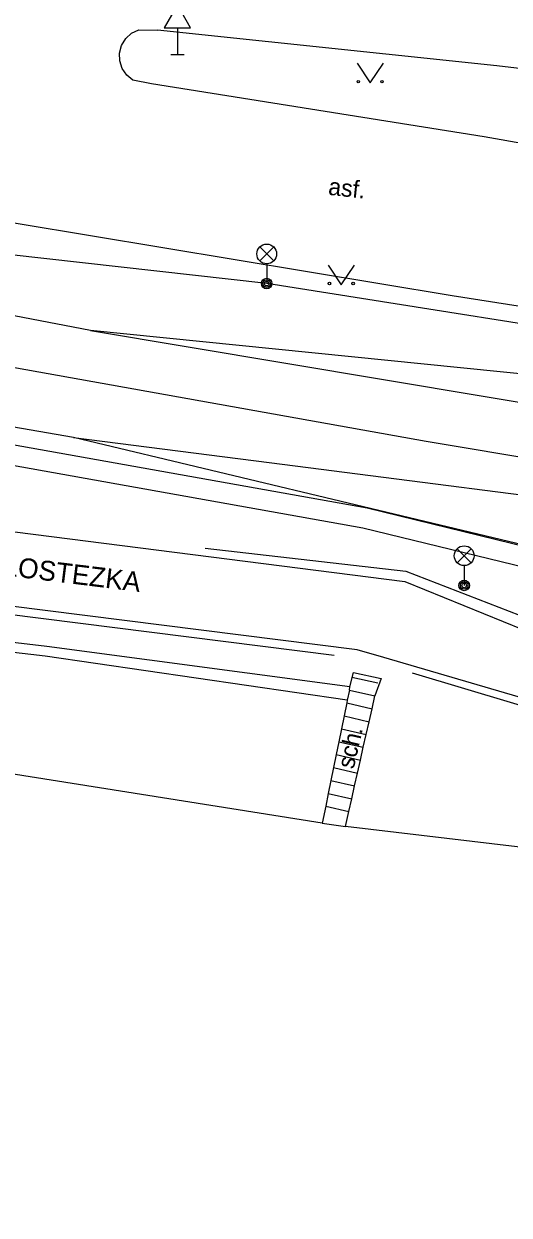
# Model space of a CAD drawing. Extents: x -598932 to -598196, y -1162207 to -1161504.
# Drawn here: x -598384.62 to -598366.18, y -1162066.91 to -1162021.72 of the extents above; entities that cross this region are included whole.
import ezdxf

# ---------------------------------------------------------------- set-up
doc = ezdxf.new("R2010")
doc.units = 0
for name, color, linetype in [('Level 33', 7, 'Continuous'), ('Level 34', 7, 'Continuous'), ('Level 36', 7, 'Continuous'), ('TM - CD - osa koleji', 7, 'Continuous'), ('TM - chodniky - VP', 7, 'Continuous'), ('TM - hladina vodniho toku_ bazenu_ nadrze', 7, 'Continuous'), ('TM - horni hrana svahu', 7, 'Continuous'), ('TM - komunikace - VP', 7, 'Continuous'), ('TM - letecke snimky - pomocna linie', 7, 'Continuous'), ('TM - podezdivka plotu - VP', 7, 'Continuous'), ('TM - popis objektu', 7, 'Continuous'), ('TM - popis povrchu', 7, 'Continuous'), ('TM - poznamka', 7, 'Continuous'), ('TM - rozhrani ploch obecne - VP', 7, 'Continuous'), ('TM - schody - VP', 7, 'Continuous'), ('TM - zabradli - VP', 7, 'Continuous'), ('TM - zed operna - VP', 7, 'Continuous')]:
    doc.layers.add(name, color=color, linetype=linetype)

msp = doc.modelspace()

# ---------------------------------------------------------------- linework, layer by layer
at = {"layer": 'Level 33'}
for p, q in [((-598375.655, -1162030.71), (-598375.125, -1162030.18)), ((-598375.655, -1162030.18), (-598375.125, -1162030.71)), ((-598375.39, -1162030.82), (-598375.39, -1162031.57)), ((-598368.155, -1162042.16), (-598367.625, -1162041.63)), ((-598368.155, -1162041.63), (-598367.625, -1162042.16)), ((-598367.89, -1162042.27), (-598367.89, -1162043.02))]:
    msp.add_line(p, q, dxfattribs=at)
for centre, radius in [((-598375.39, -1162030.445), 0.375), ((-598375.39, -1162031.57), 0.2), ((-598375.39, -1162031.57), 0.145), ((-598375.39, -1162031.57), 0.0876), ((-598367.89, -1162041.895), 0.375), ((-598367.89, -1162043.02), 0.2), ((-598367.89, -1162043.02), 0.145), ((-598367.89, -1162043.02), 0.0876)]:
    msp.add_circle(centre, radius, dxfattribs=at)
at = {"layer": 'Level 34'}
for p, q in [((-598378.78, -1162021.862), (-598378.78, -1162022.88)), ((-598379.03, -1162022.88), (-598378.53, -1162022.88))]:
    msp.add_line(p, q, dxfattribs=at)
msp.add_lwpolyline([(-598379.28, -1162021.862), (-598378.28, -1162021.862), (-598378.78, -1162020.996)], close=True, dxfattribs=at)
at = {"layer": 'Level 36'}
for points in [[(-598371.96, -1162023.21), (-598371.46, -1162023.96), (-598370.96, -1162023.21)], [(-598373.06, -1162030.87), (-598372.56, -1162031.62), (-598372.06, -1162030.87)]]:
    msp.add_lwpolyline(points, dxfattribs=at)
for centre in [(-598371.91, -1162023.91), (-598371.011, -1162023.91), (-598373.01, -1162031.57), (-598372.111, -1162031.57)]:
    msp.add_circle(centre, 0.05, dxfattribs=at)
at = {"layer": 'TM - CD - osa koleji'}
msp.add_lwpolyline([(-598360.09, -1162039.1), (-598369.33, -1162037.56), (-598403.36, -1162031.48)], dxfattribs=at)
at = {"layer": 'TM - chodniky - VP'}
for points in [[(-598457.77, -1162031.55), (-598435.19, -1162034.58), (-598386.26, -1162040.82), (-598370.14, -1162042.87), (-598361.178, -1162046.51), (-598360.66, -1162046.72)], [(-598371.95, -1162045.47), (-598435.33, -1162037.49), (-598449.35, -1162035.699), (-598458.11, -1162034.58)], [(-598370.94, -1162045.75), (-598371.95, -1162045.47)], [(-598360.58, -1162048.79), (-598361.466, -1162048.53), (-598370.94, -1162045.75)]]:
    msp.add_lwpolyline(points, dxfattribs=at)
at = {"layer": 'TM - hladina vodniho toku_ bazenu_ nadrze'}
for points in [[(-598373.28, -1162052.04), (-598435.13, -1162042.24), (-598451.89, -1162041.02)], [(-598361.44, -1162053.55), (-598362.03, -1162053.39), (-598372.4, -1162052.17)]]:
    msp.add_lwpolyline(points, dxfattribs=at)
at = {"layer": 'TM - horni hrana svahu'}
msp.add_lwpolyline([(-598359.24, -1162034.12), (-598375.39, -1162031.57), (-598386.57, -1162030.31), (-598399.23, -1162028.6), (-598412.03, -1162026.4), (-598424.5, -1162024.49)], dxfattribs=at)
at = {"layer": 'TM - komunikace - VP'}
for points in [[(-598359.13, -1162033.47), (-598368.34, -1162032.04), (-598384.83, -1162029.3), (-598413.02, -1162024.61), (-598422.52, -1162023.16), (-598435.04, -1162021.2), (-598464.99, -1162016.68)], [(-598379.77, -1162023.99), (-598380.47, -1162023.85), (-598380.705, -1162023.661), (-598380.876, -1162023.412), (-598380.97, -1162023.125), (-598380.98, -1162022.83), (-598380.902, -1162022.532), (-598380.745, -1162022.274), (-598380.522, -1162022.071), (-598380.25, -1162021.94), (-598379.54, -1162021.96)], [(-598357.96, -1162024.34), (-598366.65, -1162023.31), (-598379.54, -1162021.96)], [(-598358.12, -1162027.59), (-598367.13, -1162026), (-598379.77, -1162023.99)]]:
    msp.add_lwpolyline(points, dxfattribs=at)
at = {"layer": 'TM - letecke snimky - pomocna linie'}
for points in [[(-598382.08, -1162033.35), (-598359.75, -1162037.08), (-598359.46, -1162037.13), (-598359.32, -1162037.15), (-598358.81, -1162037.24), (-598339.41, -1162040.58), (-598338.77, -1162040.67), (-598338.68, -1162040.69), (-598338.53, -1162040.71), (-598338.36, -1162040.74), (-598338.35, -1162040.74), (-598336.97, -1162040.95), (-598334.2, -1162041.56), (-598334.4, -1162041.51), (-598319.81, -1162044.71)], [(-598382.73, -1162037.41), (-598375.3, -1162038.36), (-598360.29, -1162040.28), (-598360.05, -1162040.32), (-598359.87, -1162040.35), (-598359.35, -1162040.44), (-598355.62, -1162041.08), (-598339.98, -1162043.77), (-598339.34, -1162043.88), (-598339.27, -1162043.89), (-598338.94, -1162043.97), (-598325.03, -1162047.28), (-598325.13, -1162047.26), (-598320.28, -1162048.41), (-598308, -1162052.18), (-598280.1, -1162063.62), (-598280.04, -1162063.65), (-598276.71, -1162065.01), (-598272.76, -1162066.91)]]:
    msp.add_lwpolyline(points, dxfattribs=at)
at = {"layer": 'TM - podezdivka plotu - VP'}
msp.add_lwpolyline([(-598424.34, -1162030.55), (-598400.67, -1162034.84), (-598386.12, -1162037.48), (-598371.58, -1162040.08), (-598364.85, -1162041.72), (-598365.03, -1162042.47)], dxfattribs=at)
at = {"layer": 'TM - rozhrani ploch obecne - VP'}
for points in [[(-598359.5, -1162035.63), (-598382.08, -1162033.35), (-598402.92, -1162029.36)], [(-598360.7, -1162042.67), (-598382.73, -1162037.41), (-598404.17, -1162033.71)], [(-598372.23, -1162046.87), (-598383.74, -1162045.34), (-598424.49, -1162040.53), (-598457.15, -1162036.82)], [(-598372.33, -1162047.37), (-598383.8, -1162045.7), (-598424.6, -1162040.98), (-598457.2, -1162037.31)], [(-598372.25, -1162046.99), (-598372.23, -1162046.87), (-598372.09, -1162046.32), (-598371.04, -1162046.55), (-598371.28, -1162047.21)], [(-598372.25, -1162046.99), (-598372.33, -1162047.37), (-598372.35, -1162047.48)], [(-598372.35, -1162047.48), (-598372.45, -1162047.97)], [(-598371.39, -1162047.7), (-598371.28, -1162047.21)], [(-598372.45, -1162047.97), (-598372.55, -1162048.46)], [(-598371.5, -1162048.19), (-598371.39, -1162047.7)], [(-598372.55, -1162048.46), (-598372.65, -1162048.95)], [(-598371.61, -1162048.67), (-598371.5, -1162048.19)], [(-598371.72, -1162049.16), (-598371.61, -1162048.67)], [(-598372.65, -1162048.95), (-598372.75, -1162049.44)], [(-598371.83, -1162049.65), (-598371.72, -1162049.16)], [(-598372.75, -1162049.44), (-598372.85, -1162049.93)], [(-598371.94, -1162050.14), (-598371.83, -1162049.65)], [(-598372.85, -1162049.93), (-598372.95, -1162050.42)], [(-598372.05, -1162050.62), (-598371.94, -1162050.14)], [(-598372.95, -1162050.42), (-598373.05, -1162050.91)], [(-598372.16, -1162051.11), (-598372.05, -1162050.62)], [(-598373.05, -1162050.91), (-598373.15, -1162051.4)], [(-598372.27, -1162051.6), (-598372.16, -1162051.11)], [(-598373.15, -1162051.4), (-598373.28, -1162052.04), (-598372.4, -1162052.17)], [(-598372.4, -1162052.17), (-598372.27, -1162051.6)]]:
    msp.add_lwpolyline(points, dxfattribs=at)
at = {"layer": 'TM - schody - VP'}
for points in [[(-598372.16, -1162046.5), (-598371.17, -1162046.72)], [(-598372.25, -1162046.99), (-598371.28, -1162047.21)], [(-598372.35, -1162047.48), (-598371.39, -1162047.7)], [(-598372.45, -1162047.97), (-598371.5, -1162048.19)], [(-598372.55, -1162048.46), (-598371.61, -1162048.67)], [(-598372.65, -1162048.95), (-598371.72, -1162049.16)], [(-598372.75, -1162049.44), (-598371.83, -1162049.65)], [(-598372.85, -1162049.93), (-598371.94, -1162050.14)], [(-598372.95, -1162050.42), (-598372.05, -1162050.62)], [(-598373.05, -1162050.91), (-598372.16, -1162051.11)], [(-598373.15, -1162051.4), (-598372.27, -1162051.6)]]:
    msp.add_lwpolyline(points, dxfattribs=at)
at = {"layer": 'TM - zabradli - VP'}
for points in [[(-598449.39, -1162036.04), (-598435.37, -1162037.79), (-598372.83, -1162045.67)], [(-598377.73, -1162041.61), (-598370.11, -1162042.48), (-598361.08, -1162045.97)], [(-598369.86, -1162046.34), (-598364.16, -1162048.04), (-598361.38, -1162048.96)]]:
    msp.add_lwpolyline(points, dxfattribs=at)
at = {"layer": 'TM - zed operna - VP'}
msp.add_lwpolyline([(-598424.48, -1162031.31), (-598400.81, -1162035.6), (-598386.26, -1162038.24), (-598371.74, -1162040.84), (-598365.03, -1162042.47)], dxfattribs=at)

# ---------------------------------------------------------------- texts
at = {"layer": 'TM - popis objektu'}
msp.add_text('CYKLOSTEZKA', height=0.75, rotation=353, dxfattribs=at).set_placement((-598387.47, -1162042.38))
at = {"layer": 'TM - popis povrchu'}
msp.add_text('asf.', height=0.65, rotation=354.0211, dxfattribs=at).set_placement((-598373.07, -1162028.2))
at = {"layer": 'TM - poznamka'}
msp.add_text('sch.', height=0.65, rotation=77, dxfattribs=at).set_placement((-598372.09, -1162050.01))

doc.saveas('drawing.dxf')
